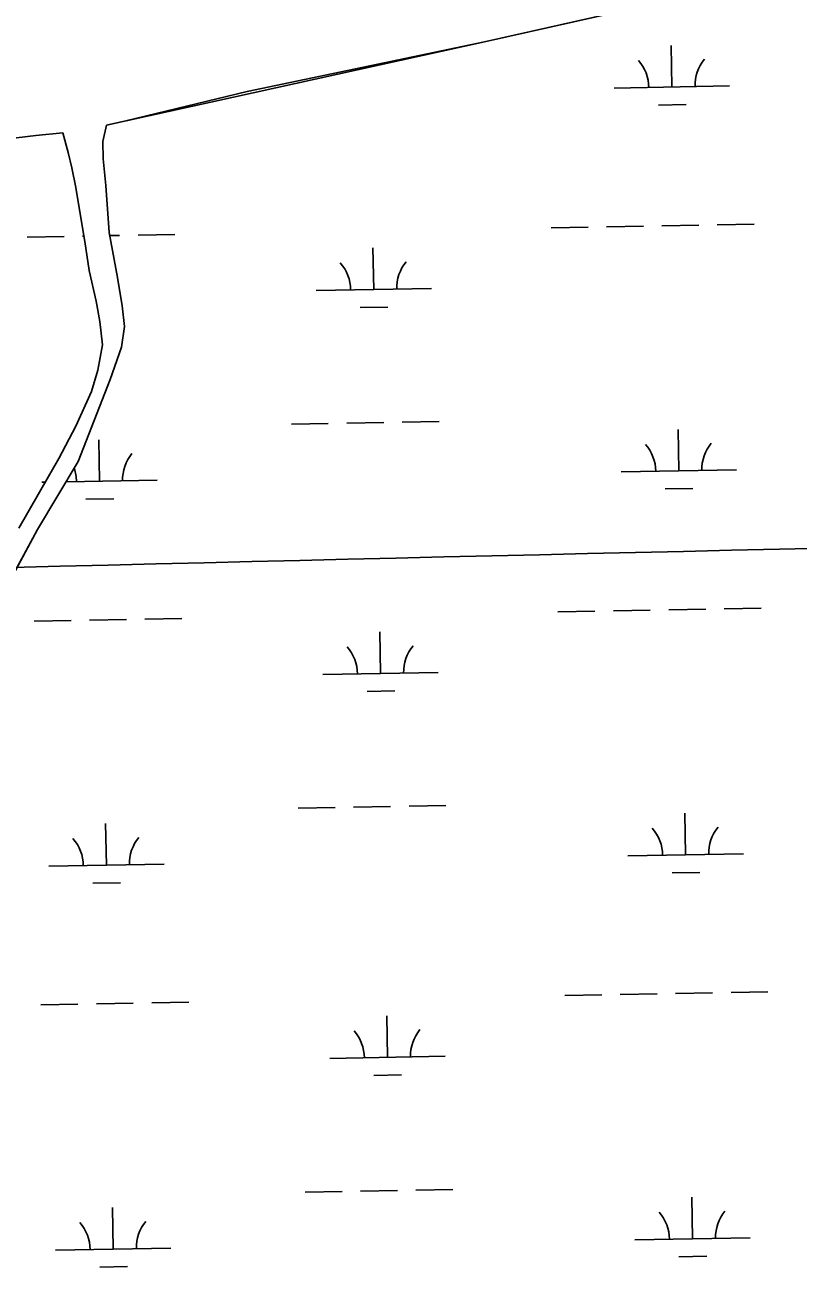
# Model space of a CAD drawing. Extents: x 3914892 to 3953151, y 242587 to 268572.
# Drawn here: x 3947200 to 3947870, y 260048 to 261125 of the extents above; entities that cross this region are included whole.
import ezdxf

# ---------------------------------------------------------------- set-up
doc = ezdxf.new("R2010")
doc.units = 0
for name, color, linetype in [('V-GRID-MAJR', 7, 'Continuous'), ('V-TOPO-SHOR', 7, 'Continuous'), ('V-WETL-SWMP', 7, 'Continuous')]:
    doc.layers.add(name, color=color, linetype=linetype)

msp = doc.modelspace()

# ---------------------------------------------------------------- linework, layer by layer
at = {"layer": 'V-GRID-MAJR'}
msp.add_spline([(3918942.3880000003, 260140.297), (3924259.416, 260233.496), (3929576.431, 260327.467), (3934893.433, 260422.212), (3940210.42, 260517.73), (3945527.394, 260614.022), (3950844.353, 260711.087), (3950844.3540000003, 260711.087)], degree=3, dxfattribs=at)
at = {"layer": 'V-TOPO-SHOR'}
for points in [[(3947392.508, 261066.902), (3947597.969, 261109.939), (3947810.748, 261158.00100000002), (3948030.81, 261219.976), (3948277.756, 261292.008), (3948511.9590000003, 261372.9), (3948663.12, 261438.076)], [(3947392.508, 261066.902), (3947287.117, 261041.59900000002), (3947270.529, 261037.714)], [(3947270.529, 261037.71399999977), (3947267.4220000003, 261023.61399999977), (3947267.647, 261008.58499999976), (3947269.9450000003, 260985.58599999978), (3947272.898, 260944.83099999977), (3947279.9250000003, 260905.89499999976), (3947284.197, 260881.36399999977), (3947286.222, 260863.43299999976), (3947283.5640000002, 260845.43599999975), (3947273.64, 260817.37199999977), (3947246.0100000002, 260746.29199999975), (3947210.782, 260687.39599999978), (3947174.69, 260620.87199999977)], [(3947232.548, 261031.214), (3947209.429, 261028.953), (3947182.88, 261025.684)], [(3947194.5130000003, 260688.75999999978), (3947229.137, 260749.01399999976), (3947243.944, 260776.95499999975), (3947257.548, 260807.02499999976), (3947263.127, 260825.45899999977), (3947267.09, 260847.57799999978), (3947264.8370000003, 260867.64999999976), (3947261.642, 260885.36499999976), (3947255.582, 260912.01799999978), (3947251.691, 260937.14299999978), (3947247.845, 260959.33699999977), (3947243.9620000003, 260983.87599999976), (3947240.39, 261000.80499999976), (3947237.2630000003, 261014.03299999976), (3947232.548, 261031.21399999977)]]:
    msp.add_lwpolyline(points, dxfattribs=at)
at = {"layer": 'V-WETL-SWMP'}
for p, q in [((3947597.97, 261109.939), (3947810.748, 261158.002)), ((3947270.529, 261037.715), (3947597.97, 261109.939)), ((3947760.3360163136, 261070.89678764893), (3947759.6920243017, 261106.8910271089)), ((3947710.344017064, 261070.0023542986), (3947810.328015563, 261071.79122099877)), ((3947748.6139765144, 261055.25359283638), (3947772.610136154, 261055.6829208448)), ((3947267.4220000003, 261023.61300000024), (3947270.529, 261037.715)), ((3947182.881, 261025.68400000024), (3947209.429, 261028.95200000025)), ((3947209.429, 261028.95200000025), (3947232.548, 261031.21300000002)), ((3947232.548, 261031.21300000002), (3947237.2630000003, 261014.03300000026)), ((3947267.648, 261008.586), (3947267.4220000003, 261023.61300000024)), ((3947237.2630000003, 261014.03300000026), (3947240.39, 261000.806)), ((3947240.39, 261000.806), (3947243.963, 260983.87600000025)), ((3947269.9450000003, 260985.586), (3947267.648, 261008.586)), ((3947243.963, 260983.87600000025), (3947247.845, 260959.33800000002)), ((3947272.899, 260944.83100000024), (3947269.9450000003, 260985.586)), ((3947247.845, 260959.33800000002), (3947251.691, 260937.142)), ((3947655.6570230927, 260948.9337040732), (3947687.6519026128, 260949.50614141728)), ((3947703.649342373, 260949.7923600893), (3947735.6442218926, 260950.36479743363)), ((3947751.641661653, 260950.65101610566), (3947783.636541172, 260951.22345344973)), ((3947799.633980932, 260951.50967212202), (3947831.6288604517, 260952.08210946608)), ((3947201.8216551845, 260940.81389501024), (3947233.816534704, 260941.38633235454)), ((3947249.813974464, 260941.6725510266), (3947250.902596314, 260941.69202813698)), ((3947251.691, 260937.142), (3947255.582, 260912.019)), ((3947279.9250000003, 260905.89500000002), (3947272.899, 260944.83100000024)), ((3947273.392817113, 260942.09441259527), (3947281.808853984, 260942.24498837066)), ((3947297.8062937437, 260942.53120704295), (3947329.8011732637, 260943.103644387)), ((3947501.9974668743, 260895.4343787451), (3947501.3534748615, 260931.42861820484)), ((3947255.582, 260912.019), (3947261.643, 260885.366)), ((3947284.197, 260881.363), (3947279.9250000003, 260905.89500000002)), ((3947452.0054676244, 260894.53994539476), (3947551.9894661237, 260896.32881209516)), ((3947261.643, 260885.366), (3947264.8370000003, 260867.65)), ((3947286.223, 260863.434), (3947284.197, 260881.363)), ((3947490.2754270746, 260879.79118393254), (3947514.271586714, 260880.22051194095)), ((3947264.8370000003, 260867.65), (3947267.09, 260847.57800000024)), ((3947283.565, 260845.43500000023), (3947286.223, 260863.434)), ((3947267.09, 260847.57800000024), (3947263.128, 260825.46000000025)), ((3947273.64, 260817.371), (3947283.565, 260845.43500000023)), ((3947246.011, 260746.291), (3947273.64, 260817.371)), ((3947263.128, 260825.46000000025), (3947257.548, 260807.026)), ((3947257.548, 260807.026), (3947243.944, 260776.95500000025)), ((3947243.944, 260776.95500000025), (3947229.137, 260749.01300000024)), ((3947430.6661378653, 260778.70767832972), (3947462.661017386, 260779.28011567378)), ((3947478.6584571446, 260779.5663343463), (3947510.6533366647, 260780.13877169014)), ((3947526.6507764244, 260780.4249903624), (3947558.6456559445, 260780.99742770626)), ((3947766.2871286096, 260738.2750206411), (3947765.6431365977, 260774.26926010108)), ((3947264.459441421, 260729.29655556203), (3947263.815449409, 260765.290795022)), ((3947229.137, 260749.01300000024), (3947194.514, 260688.76)), ((3947210.782, 260687.39500000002), (3947246.011, 260746.291)), ((3947716.29512936, 260737.38058729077), (3947816.279127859, 260739.16945399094)), ((3947214.4674421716, 260728.4021222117), (3947217.322789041, 260728.4532087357)), ((3947235.53613475, 260728.7790733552), (3947314.451440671, 260730.19098891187)), ((3947754.56508881, 260722.63182582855), (3947778.56124845, 260723.06115383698)), ((3947252.737401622, 260713.65336074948), (3947276.733561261, 260714.0826887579)), ((3947174.69, 260620.87300000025), (3947210.782, 260687.39500000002)), ((3947661.608135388, 260616.31193706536), (3947693.6030149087, 260616.88437440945)), ((3947709.6004546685, 260617.17059308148), (3947741.5953341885, 260617.7430304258)), ((3947757.5927739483, 260618.02924909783), (3947789.5876534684, 260618.6016864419)), ((3947805.585093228, 260618.88790511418), (3947837.5799727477, 260619.46034245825)), ((3947207.77276748, 260608.1921280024), (3947239.767647, 260608.76456534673)), ((3947255.76508676, 260609.05078401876), (3947287.7599662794, 260609.62322136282)), ((3947303.757406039, 260609.90944003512), (3947335.752285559, 260610.48187737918)), ((3947507.94857917, 260562.81261173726), (3947507.3045871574, 260598.806851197)), ((3947457.95657992, 260561.91817838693), (3947557.9405784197, 260563.70704508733)), ((3947496.2265393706, 260547.16941692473), (3947520.22269901, 260547.59874493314)), ((3947436.6172501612, 260446.08591132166), (3947468.6121296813, 260446.65834866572)), ((3947484.609569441, 260446.94456733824), (3947516.60444896, 260447.51700468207)), ((3947532.6018887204, 260447.80322335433), (3947564.59676824, 260448.3756606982)), ((3947772.2382409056, 260405.65325363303), (3947771.594248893, 260441.647493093)), ((3947270.4105537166, 260396.67478855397), (3947269.7665617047, 260432.66902801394)), ((3947220.418554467, 260395.78035520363), (3947320.4025529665, 260397.5692219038)), ((3947722.246241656, 260404.7588202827), (3947822.2302401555, 260406.54768698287)), ((3947760.5162011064, 260390.01005882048), (3947784.5123607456, 260390.43938682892)), ((3947258.688513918, 260381.0315937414), (3947282.6846735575, 260381.46092174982)), ((3947667.5592476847, 260283.6901700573), (3947699.5541272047, 260284.26260740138)), ((3947715.551566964, 260284.5488260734), (3947747.546446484, 260285.12126341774)), ((3947763.543886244, 260285.40748208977), (3947795.538765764, 260285.97991943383)), ((3947811.5362055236, 260286.26613810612), (3947843.5310850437, 260286.83857545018)), ((3947213.723879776, 260275.57036099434), (3947245.7187592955, 260276.14279833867)), ((3947261.716199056, 260276.4290170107), (3947293.7110785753, 260277.00145435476)), ((3947309.7085183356, 260277.28767302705), (3947341.7033978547, 260277.8601103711)), ((3947513.8996914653, 260230.1908447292), (3947513.2556994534, 260266.18508418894)), ((3947463.907692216, 260229.29641137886), (3947563.8916907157, 260231.08527807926)), ((3947502.177651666, 260214.54764991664), (3947526.1738113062, 260214.97697792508)), ((3947442.5683624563, 260113.46414431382), (3947474.563241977, 260114.03658165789)), ((3947490.560681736, 260114.3228003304), (3947522.5555612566, 260114.89523767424)), ((3947538.5530010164, 260115.18145634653), (3947570.547880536, 260115.75389369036)), ((3947778.189353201, 260073.0314866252), (3947777.545361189, 260109.02572608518)), ((3947276.361666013, 260064.05302154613), (3947275.7176740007, 260100.0472610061)), ((3947226.3696667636, 260063.1585881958), (3947326.3536652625, 260064.94745489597)), ((3947728.1973539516, 260072.13705327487), (3947828.1813524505, 260073.92591997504)), ((3947766.467313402, 260057.38829181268), (3947790.4634730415, 260057.8176198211)), ((3947264.6396262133, 260048.4098267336), (3947288.635785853, 260048.83915474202))]:
    msp.add_line(p, q, dxfattribs=at)
for centre, radius, start, end in [((3947705.0934263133, 261070.38329236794), 35.24628790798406, 0.25317973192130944, 41.79683806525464), ((3947815.561619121, 261072.35973734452), 35.24628790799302, 140.25317672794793, 181.79683506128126), ((3947446.754876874, 260894.9208834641), 35.24628790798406, 0.25317973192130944, 41.79683806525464), ((3947557.2230696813, 260896.89732844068), 35.24628790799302, 140.25317672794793, 181.79683506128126), ((3947319.6850442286, 260730.75950525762), 35.24628790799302, 140.25317672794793, 181.79683506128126), ((3947711.0445386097, 260737.7615253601), 35.24628790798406, 0.25317973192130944, 41.79683806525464), ((3947821.5127314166, 260739.7379703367), 35.24628790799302, 140.25317672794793, 181.79683506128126), ((3947209.216851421, 260728.78306028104), 35.24628790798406, 0.2531797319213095, 19.255760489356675), ((3947452.7059891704, 260562.29911645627), 35.24628790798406, 0.25317973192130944, 41.79683806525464), ((3947563.1741819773, 260564.27556143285), 35.24628790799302, 140.25317672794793, 181.79683506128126), ((3947827.463843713, 260407.11620332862), 35.24628790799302, 140.25317672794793, 181.79683506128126), ((3947215.1679637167, 260396.16129327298), 35.24628790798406, 0.25317973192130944, 41.79683806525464), ((3947325.6361565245, 260398.13773824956), 35.24628790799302, 140.25317672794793, 181.79683506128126), ((3947716.995650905, 260405.13975835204), 35.24628790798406, 0.25317973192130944, 41.79683806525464), ((3947458.6571014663, 260229.6773494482), 35.24628790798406, 0.25317973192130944, 41.79683806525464), ((3947569.1252942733, 260231.65379442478), 35.24628790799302, 140.25317672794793, 181.79683506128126), ((3947722.9467632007, 260072.5179913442), 35.24628790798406, 0.25317973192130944, 41.79683806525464), ((3947833.4149560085, 260074.4944363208), 35.24628790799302, 140.25317672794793, 181.79683506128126), ((3947221.1190760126, 260063.53952626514), 35.24628790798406, 0.25317973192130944, 41.79683806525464), ((3947331.58726882, 260065.51597124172), 35.24628790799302, 140.25317672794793, 181.79683506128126)]:
    msp.add_arc(centre, radius, start, end, dxfattribs=at)

doc.saveas('drawing.dxf')
